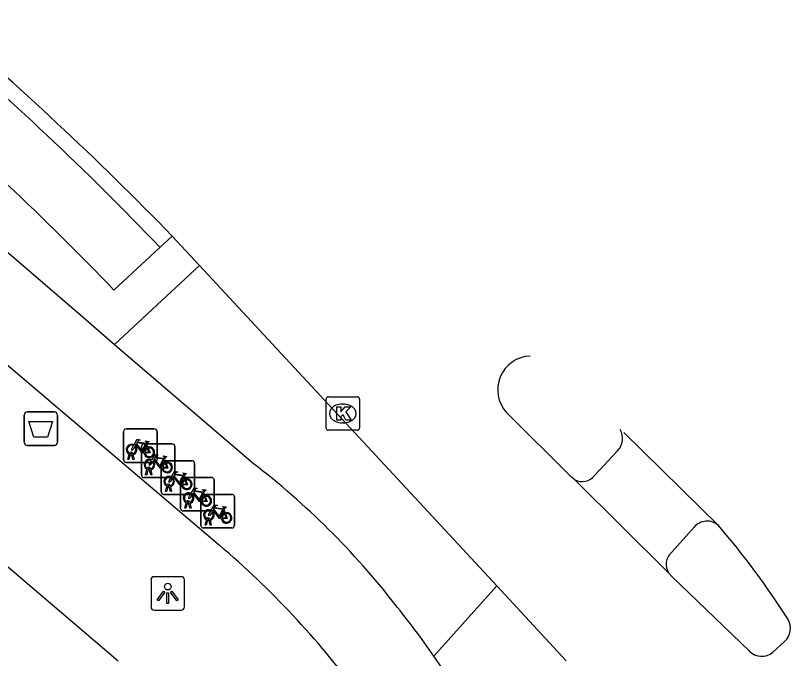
# Model space of a CAD drawing. Extents: x 162347 to 162868, y 381221 to 381813.
# Drawn here: x 162834.42 to 162857.52, y 381528.99 to 381548.16 of the extents above; entities that cross this region are included whole.
import ezdxf

# ---------------------------------------------------------------- set-up
doc = ezdxf.new("R2010")
doc.units = 0
for name, color, linetype in [('IMGEO_Afvalbak', 7, 'Continuous'), ('IMGEO_Berm_open', 7, 'Continuous'), ('IMGEO_Fietsenrek', 7, 'Continuous'), ('IMGEO_Fietspad_gesloten', 7, 'Continuous'), ('IMGEO_Kolk', 7, 'Continuous'), ('IMGEO_Lichtpunt', 7, 'Continuous'), ('IMGEO_Pand', 7, 'Continuous'), ('IMGEO_Parkeervlak_open', 7, 'Continuous'), ('IMGEO_Rijbaan_lokaal_gesloten', 7, 'Continuous'), ('IMGEO_Rijbaan_lokaal_open', 7, 'Continuous'), ('IMGEO_Voetpad_open', 7, 'Continuous')]:
    doc.layers.add(name, color=color, linetype=linetype)

msp = doc.modelspace()

# ---------------------------------------------------------------- linework, layer by layer
at = {"layer": 'IMGEO_Afvalbak'}
for p, q in [((162834.679, 381535.443), (162834.679, 381536.243)), ((162834.679, 381536.243), (162834.679, 381535.443)), ((162834.779, 381536.343), (162835.569, 381536.343)), ((162835.569, 381536.343), (162834.779, 381536.343)), ((162835.669, 381536.243), (162835.669, 381535.443)), ((162835.669, 381535.443), (162835.669, 381536.243)), ((162835.569, 381535.343), (162834.779, 381535.343)), ((162834.779, 381535.343), (162835.569, 381535.343))]:
    msp.add_line(p, q, dxfattribs=at)
msp.add_lwpolyline([(162834.822, 381536.057), (162835.526, 381536.057), (162835.377, 381535.587), (162834.971, 381535.587), (162834.822, 381536.057)], dxfattribs=at)
for centre, start, end in [((162834.779, 381536.243), 90, 180), ((162834.779, 381536.243), 90, 180), ((162835.569, 381536.243), 0, 90), ((162835.569, 381536.243), 360, 90), ((162834.779, 381535.443), 180, 270), ((162834.779, 381535.443), 180, 270), ((162835.569, 381535.443), 270, 0), ((162835.569, 381535.443), 270, 0)]:
    msp.add_arc(centre, 0.1, start, end, dxfattribs=at)
at = {"layer": 'IMGEO_Berm_open'}
msp.add_lwpolyline([(162837.376, 381538.357), (162839.907, 381540.707)], dxfattribs=at)
at = {"layer": 'IMGEO_Fietsenrek'}
for p, q in [((162837.641, 381534.913), (162837.641, 381535.754)), ((162837.641, 381535.754), (162837.641, 381534.913)), ((162837.716, 381535.838), (162838.557, 381535.838)), ((162838.557, 381535.838), (162837.716, 381535.838)), ((162838.641, 381535.763), (162838.641, 381534.922)), ((162838.641, 381534.922), (162838.641, 381535.763)), ((162838.173, 381534.464), (162838.173, 381535.305)), ((162838.173, 381535.305), (162838.173, 381534.464)), ((162838.248, 381535.389), (162839.089, 381535.389)), ((162839.089, 381535.389), (162838.248, 381535.389)), ((162838.328, 381535.387), (162838.364, 381535.292)), ((162839.173, 381535.314), (162839.173, 381534.473)), ((162839.173, 381534.473), (162839.173, 381535.314)), ((162837.768, 381534.922), (162837.807, 381535.082)), ((162837.837, 381535.07), (162837.802, 381534.922)), ((162837.879, 381535.094), (162837.878, 381535.098)), ((162837.92, 381534.922), (162837.886, 381535.064)), ((162837.91, 381535.105), (162837.911, 381535.098)), ((162837.918, 381535.068), (162837.953, 381534.922)), ((162838.566, 381534.838), (162837.725, 381534.838)), ((162837.725, 381534.838), (162838.566, 381534.838)), ((162837.802, 381534.922), (162837.768, 381534.922)), ((162837.953, 381534.922), (162837.92, 381534.922)), ((162838.76, 381533.96), (162838.76, 381534.801)), ((162838.76, 381534.801), (162838.76, 381533.96)), ((162838.835, 381534.885), (162839.676, 381534.885)), ((162839.676, 381534.885), (162838.835, 381534.885)), ((162838.86, 381534.938), (162838.896, 381534.843)), ((162839.76, 381534.81), (162839.76, 381533.969)), ((162839.76, 381533.969), (162839.76, 381534.81)), ((162838.3, 381534.473), (162838.339, 381534.633)), ((162838.369, 381534.621), (162838.334, 381534.473)), ((162838.411, 381534.645), (162838.41, 381534.649)), ((162838.452, 381534.473), (162838.418, 381534.615)), ((162838.442, 381534.656), (162838.443, 381534.649)), ((162838.45, 381534.619), (162838.485, 381534.473)), ((162839.098, 381534.389), (162838.257, 381534.389)), ((162838.257, 381534.389), (162839.098, 381534.389)), ((162838.334, 381534.473), (162838.3, 381534.473)), ((162838.485, 381534.473), (162838.452, 381534.473)), ((162839.341, 381533.466), (162839.341, 381534.307)), ((162839.341, 381534.307), (162839.341, 381533.466)), ((162839.416, 381534.391), (162840.257, 381534.391)), ((162840.257, 381534.391), (162839.416, 381534.391)), ((162839.447, 381534.434), (162839.483, 381534.339)), ((162840.341, 381534.316), (162840.341, 381533.475)), ((162840.341, 381533.475), (162840.341, 381534.316)), ((162838.887, 381533.969), (162838.926, 381534.129)), ((162838.956, 381534.117), (162838.921, 381533.969)), ((162838.998, 381534.141), (162838.997, 381534.145)), ((162839.039, 381533.969), (162839.005, 381534.111)), ((162839.029, 381534.152), (162839.03, 381534.145)), ((162839.037, 381534.115), (162839.072, 381533.969)), ((162839.685, 381533.885), (162838.844, 381533.885)), ((162838.844, 381533.885), (162839.685, 381533.885)), ((162838.921, 381533.969), (162838.887, 381533.969)), ((162839.072, 381533.969), (162839.039, 381533.969)), ((162840.019, 381533.885), (162840.86, 381533.885)), ((162840.86, 381533.885), (162840.019, 381533.885)), ((162840.028, 381533.94), (162840.064, 381533.845)), ((162839.468, 381533.475), (162839.507, 381533.635)), ((162839.537, 381533.623), (162839.502, 381533.475)), ((162839.579, 381533.647), (162839.578, 381533.651)), ((162839.62, 381533.475), (162839.586, 381533.617)), ((162839.61, 381533.658), (162839.611, 381533.651)), ((162839.618, 381533.621), (162839.653, 381533.475)), ((162839.944, 381532.96), (162839.944, 381533.801)), ((162839.944, 381533.801), (162839.944, 381532.96)), ((162840.944, 381533.81), (162840.944, 381532.969)), ((162840.944, 381532.969), (162840.944, 381533.81)), ((162840.266, 381533.391), (162839.425, 381533.391)), ((162839.425, 381533.391), (162840.266, 381533.391)), ((162839.502, 381533.475), (162839.468, 381533.475)), ((162839.653, 381533.475), (162839.62, 381533.475)), ((162840.631, 381533.434), (162840.667, 381533.339)), ((162840.071, 381532.969), (162840.11, 381533.129)), ((162840.182, 381533.141), (162840.181, 381533.145)), ((162840.213, 381533.152), (162840.214, 381533.145)), ((162840.105, 381532.969), (162840.071, 381532.969)), ((162840.14, 381533.117), (162840.105, 381532.969)), ((162840.223, 381532.969), (162840.189, 381533.111)), ((162840.221, 381533.115), (162840.256, 381532.969)), ((162840.256, 381532.969), (162840.223, 381532.969)), ((162840.869, 381532.885), (162840.028, 381532.885)), ((162840.028, 381532.885), (162840.869, 381532.885))]:
    msp.add_line(p, q, dxfattribs=at)
for points in [[(162837.954, 381535.364), (162838.049, 381535.528), (162838.135, 381535.514), (162838.137, 381535.505), (162838.081, 381535.494), (162838.054, 381535.449), (162838.31, 381535.408)], [(162838.31, 381535.408), (162838.335, 381535.457), (162838.329, 381535.461), (162838.306, 381535.465), (162838.294, 381535.472), (162838.293, 381535.475), (162838.295, 381535.48), (162838.39, 381535.465), (162838.392, 381535.455), (162838.382, 381535.442), (162838.37, 381535.436), (162838.356, 381535.442), (162838.328, 381535.387)], [(162837.975, 381535.312), (162837.923, 381535.222), (162837.883, 381535.197), (162837.884, 381535.244), (162837.939, 381535.338)], [(162838.25, 381535.12), (162838.2, 381535.12), (162838.009, 381535.371), (162837.99, 381535.339)], [(162838.297, 381535.383), (162838.04, 381535.424), (162838.023, 381535.395), (162838.19, 381535.175), (162838.297, 381535.383)], [(162838.345, 381535.285), (162838.315, 381535.362), (162838.206, 381535.144), (162838.249, 381535.144)], [(162838.279, 381535.144), (162838.399, 381535.143), (162838.355, 381535.257)], [(162838.375, 381535.264), (162838.43, 381535.119), (162838.28, 381535.119)], [(162838.486, 381534.915), (162838.581, 381535.079), (162838.667, 381535.065), (162838.669, 381535.056), (162838.613, 381535.045), (162838.586, 381535), (162838.842, 381534.959)], [(162838.829, 381534.934), (162838.572, 381534.975), (162838.555, 381534.946), (162838.722, 381534.726), (162838.829, 381534.934)], [(162838.842, 381534.959), (162838.867, 381535.008), (162838.861, 381535.012), (162838.838, 381535.016), (162838.826, 381535.023), (162838.825, 381535.026), (162838.827, 381535.031), (162838.922, 381535.016), (162838.924, 381535.006), (162838.914, 381534.993), (162838.902, 381534.987), (162838.888, 381534.993), (162838.86, 381534.938)], [(162838.507, 381534.863), (162838.455, 381534.773), (162838.415, 381534.748), (162838.416, 381534.795), (162838.471, 381534.889)], [(162838.782, 381534.671), (162838.732, 381534.671), (162838.541, 381534.922), (162838.522, 381534.89)], [(162838.877, 381534.836), (162838.847, 381534.913), (162838.738, 381534.695), (162838.781, 381534.695)], [(162838.811, 381534.695), (162838.931, 381534.694), (162838.887, 381534.808)], [(162838.907, 381534.815), (162838.962, 381534.67), (162838.812, 381534.67)], [(162839.073, 381534.411), (162839.168, 381534.575), (162839.254, 381534.561), (162839.256, 381534.552), (162839.2, 381534.541), (162839.173, 381534.496), (162839.429, 381534.455)], [(162839.429, 381534.455), (162839.454, 381534.504), (162839.448, 381534.508), (162839.425, 381534.512), (162839.413, 381534.519), (162839.412, 381534.522), (162839.414, 381534.527), (162839.509, 381534.512), (162839.511, 381534.502), (162839.501, 381534.489), (162839.489, 381534.483), (162839.475, 381534.489), (162839.447, 381534.434)], [(162839.094, 381534.359), (162839.042, 381534.269), (162839.002, 381534.244), (162839.003, 381534.291), (162839.058, 381534.385)], [(162839.369, 381534.167), (162839.319, 381534.167), (162839.128, 381534.418), (162839.109, 381534.386)], [(162839.416, 381534.43), (162839.159, 381534.471), (162839.142, 381534.442), (162839.309, 381534.222), (162839.416, 381534.43)], [(162839.464, 381534.332), (162839.434, 381534.409), (162839.325, 381534.191), (162839.368, 381534.191)], [(162839.398, 381534.191), (162839.518, 381534.19), (162839.474, 381534.304)], [(162839.494, 381534.311), (162839.549, 381534.166), (162839.399, 381534.166)], [(162839.654, 381533.917), (162839.749, 381534.081), (162839.835, 381534.067), (162839.837, 381534.058), (162839.781, 381534.047), (162839.754, 381534.002), (162840.01, 381533.961)], [(162839.675, 381533.865), (162839.623, 381533.775), (162839.583, 381533.75), (162839.584, 381533.797), (162839.639, 381533.891)], [(162839.95, 381533.673), (162839.9, 381533.673), (162839.709, 381533.924), (162839.69, 381533.892)], [(162839.997, 381533.936), (162839.74, 381533.977), (162839.723, 381533.948), (162839.89, 381533.728), (162839.997, 381533.936)], [(162840.045, 381533.838), (162840.015, 381533.915), (162839.906, 381533.697), (162839.949, 381533.697)], [(162840.075, 381533.817), (162840.13, 381533.672), (162839.98, 381533.672)], [(162840.01, 381533.961), (162840.035, 381534.01), (162840.029, 381534.014), (162840.006, 381534.018), (162839.994, 381534.025), (162839.993, 381534.028), (162839.995, 381534.033), (162840.09, 381534.018), (162840.092, 381534.008), (162840.082, 381533.995), (162840.07, 381533.989), (162840.056, 381533.995), (162840.028, 381533.94)], [(162839.979, 381533.697), (162840.099, 381533.696), (162840.055, 381533.81)], [(162840.278, 381533.359), (162840.226, 381533.269), (162840.186, 381533.244), (162840.187, 381533.291), (162840.242, 381533.385)], [(162840.257, 381533.411), (162840.352, 381533.575), (162840.438, 381533.561), (162840.44, 381533.552), (162840.384, 381533.541), (162840.357, 381533.496), (162840.613, 381533.455)], [(162840.553, 381533.167), (162840.503, 381533.167), (162840.312, 381533.418), (162840.293, 381533.386)], [(162840.6, 381533.43), (162840.343, 381533.471), (162840.326, 381533.442), (162840.493, 381533.222), (162840.6, 381533.43)], [(162840.648, 381533.332), (162840.618, 381533.409), (162840.509, 381533.191), (162840.552, 381533.191)], [(162840.613, 381533.455), (162840.638, 381533.504), (162840.632, 381533.508), (162840.609, 381533.512), (162840.597, 381533.519), (162840.596, 381533.522), (162840.598, 381533.527), (162840.693, 381533.512), (162840.695, 381533.502), (162840.685, 381533.489), (162840.673, 381533.483), (162840.659, 381533.489), (162840.631, 381533.434)], [(162840.582, 381533.191), (162840.702, 381533.19), (162840.658, 381533.304)], [(162840.678, 381533.311), (162840.733, 381533.166), (162840.583, 381533.166)]]:
    msp.add_lwpolyline(points, dxfattribs=at)
for centre, radius, start, end in [((162837.719, 381535.76), 0.0779, 92.4484, 184.2845), ((162837.719, 381535.76), 0.0779, 92.4484, 184.2845), ((162838.563, 381535.76), 0.0779, 2.4484, 94.2845), ((162838.563, 381535.76), 0.0779, 2.4484, 94.2845), ((162837.881, 381535.223), 0.159, 62.6766, 242.1369), ((162837.881, 381535.223), 0.129, 63.3192, 238.903), ((162837.881, 381535.223), 0.129, 283.6043, 43.4302), ((162837.881, 381535.223), 0.159, 283.5766, 46.6042), ((162838.251, 381535.311), 0.0779, 92.4484, 184.2845), ((162838.251, 381535.311), 0.0779, 92.4484, 184.2845), ((162838.408, 381535.139), 0.159, 113.3408, 178.3217), ((162838.408, 381535.139), 0.159, 187.0065, 105.7708), ((162838.408, 381535.139), 0.129, 113.923, 177.9556), ((162838.408, 381535.139), 0.129, 188.6715, 104.5883), ((162839.095, 381535.311), 0.0779, 2.4484, 94.2845), ((162839.095, 381535.311), 0.0779, 2.4484, 94.2845), ((162837.861, 381535.094), 0.0499, 12.8025, 158.6934), ((162837.881, 381535.223), 0.159, 253.9967, 271.7867), ((162837.861, 381535.094), 0.0174, 12.8025, 163.4502), ((162837.881, 381535.223), 0.129, 253.415, 269.0204), ((162837.719, 381534.916), 0.0779, 182.4484, 274.2845), ((162837.719, 381534.916), 0.0779, 182.4484, 274.2845), ((162838.413, 381534.774), 0.159, 62.6766, 242.1369), ((162838.413, 381534.774), 0.129, 63.3192, 238.903), ((162838.413, 381534.774), 0.129, 283.6043, 43.4302), ((162838.413, 381534.774), 0.159, 283.5766, 46.6042), ((162838.563, 381534.916), 0.0779, 272.4484, 4.2845), ((162838.563, 381534.916), 0.0779, 272.4484, 4.2845), ((162838.838, 381534.807), 0.0779, 92.4484, 184.2845), ((162838.838, 381534.807), 0.0779, 92.4484, 184.2845), ((162838.94, 381534.69), 0.159, 113.3408, 178.3217), ((162838.94, 381534.69), 0.159, 187.0065, 105.7708), ((162838.94, 381534.69), 0.129, 113.923, 177.9556), ((162838.94, 381534.69), 0.129, 188.6715, 104.5883), ((162839.682, 381534.807), 0.0779, 2.4484, 94.2845), ((162839.682, 381534.807), 0.0779, 2.4484, 94.2845), ((162838.393, 381534.645), 0.0499, 12.8025, 158.6934), ((162838.413, 381534.774), 0.159, 253.9967, 271.7867), ((162838.393, 381534.645), 0.0174, 12.8025, 163.4502), ((162838.413, 381534.774), 0.129, 253.415, 269.0204), ((162838.251, 381534.467), 0.0779, 182.4484, 274.2845), ((162838.251, 381534.467), 0.0779, 182.4484, 274.2845), ((162839, 381534.27), 0.159, 62.6766, 242.1369), ((162839, 381534.27), 0.129, 63.3192, 238.903), ((162839, 381534.27), 0.129, 283.6043, 43.4302), ((162839, 381534.27), 0.159, 283.5766, 46.6042), ((162839.095, 381534.467), 0.0779, 272.4484, 4.2845), ((162839.095, 381534.467), 0.0779, 272.4484, 4.2845), ((162839.419, 381534.313), 0.0779, 92.4484, 184.2845), ((162839.419, 381534.313), 0.0779, 92.4484, 184.2845), ((162839.527, 381534.186), 0.159, 113.3408, 178.3217), ((162839.527, 381534.186), 0.159, 187.0065, 105.7708), ((162839.527, 381534.186), 0.129, 113.923, 177.9556), ((162839.527, 381534.186), 0.129, 188.6715, 104.5883), ((162840.263, 381534.313), 0.0779, 2.4484, 94.2845), ((162840.263, 381534.313), 0.0779, 2.4484, 94.2845), ((162838.98, 381534.141), 0.0499, 12.8025, 158.6934), ((162839, 381534.27), 0.159, 253.9967, 271.7867), ((162838.98, 381534.141), 0.0174, 12.8025, 163.4502), ((162839, 381534.27), 0.129, 253.415, 269.0204), ((162838.838, 381533.963), 0.0779, 182.4484, 274.2845), ((162838.838, 381533.963), 0.0779, 182.4484, 274.2845), ((162839.581, 381533.776), 0.159, 62.6766, 242.1369), ((162839.581, 381533.776), 0.129, 63.3192, 238.903), ((162839.581, 381533.776), 0.129, 283.6043, 43.4302), ((162839.581, 381533.776), 0.159, 283.5766, 46.6042), ((162839.682, 381533.963), 0.0779, 272.4484, 4.2845), ((162839.682, 381533.963), 0.0779, 272.4484, 4.2845), ((162840.022, 381533.807), 0.0779, 92.4484, 184.2845), ((162840.022, 381533.807), 0.0779, 92.4484, 184.2845), ((162840.108, 381533.692), 0.159, 113.3408, 178.3217), ((162840.108, 381533.692), 0.159, 187.0065, 105.7708), ((162840.108, 381533.692), 0.129, 188.6715, 104.5883), ((162840.866, 381533.807), 0.0779, 2.4484, 94.2845), ((162840.866, 381533.807), 0.0779, 2.4484, 94.2845), ((162839.561, 381533.647), 0.0499, 12.8025, 158.6934), ((162839.581, 381533.776), 0.159, 253.9967, 271.7867), ((162839.561, 381533.647), 0.0174, 12.8025, 163.4502), ((162839.581, 381533.776), 0.129, 253.415, 269.0204), ((162840.108, 381533.692), 0.129, 113.923, 177.9556), ((162839.419, 381533.469), 0.0779, 182.4484, 274.2845), ((162839.419, 381533.469), 0.0779, 182.4484, 274.2845), ((162840.184, 381533.27), 0.159, 62.6766, 242.1369), ((162840.184, 381533.27), 0.129, 63.3192, 238.903), ((162840.184, 381533.27), 0.129, 283.6043, 43.4302), ((162840.184, 381533.27), 0.159, 283.5766, 46.6042), ((162840.263, 381533.469), 0.0779, 272.4484, 4.2845), ((162840.263, 381533.469), 0.0779, 272.4484, 4.2845), ((162840.164, 381533.141), 0.0499, 12.8025, 158.6934), ((162840.164, 381533.141), 0.0174, 12.8025, 163.4502), ((162840.184, 381533.27), 0.129, 253.415, 269.0204), ((162840.711, 381533.186), 0.159, 113.3408, 178.3217), ((162840.711, 381533.186), 0.159, 187.0065, 105.7708), ((162840.711, 381533.186), 0.129, 113.923, 177.9556), ((162840.711, 381533.186), 0.129, 188.6715, 104.5883), ((162840.022, 381532.963), 0.0779, 182.4484, 274.2845), ((162840.022, 381532.963), 0.0779, 182.4484, 274.2845), ((162840.184, 381533.27), 0.159, 253.9967, 271.7867), ((162840.866, 381532.963), 0.0779, 272.4484, 4.2845), ((162840.866, 381532.963), 0.0779, 272.4484, 4.2845)]:
    msp.add_arc(centre, radius, start, end, dxfattribs=at)
at = {"layer": 'IMGEO_Fietspad_gesloten'}
for points in [[(162800.436, 381566.273), (162829.055, 381542.09), (162840.499, 381532.368)], [(162820.68, 381552.549), (162830.443, 381544.315), (162836.448, 381539.154), (162837.376, 381538.357)], [(162837.376, 381538.357), (162841.502, 381534.811)], [(162848.625, 381526.561), (162846.894, 381529.067)]]:
    msp.add_lwpolyline(points, dxfattribs=at)
for centre, radius, start, end in [((162827.147, 381516.12), 23.567, 37.9331, 52.4744), ((162823.312, 381512.134), 26.548, 36.6305, 49.6552), ((162825.071, 381513.86), 26.598, 34.8699, 39.0244)]:
    msp.add_arc(centre, radius, start, end, dxfattribs=at)
at = {"layer": 'IMGEO_Kolk'}
for p, q in [((162843.676, 381535.871), (162843.676, 381536.723)), ((162843.751, 381536.797), (162844.603, 381536.797)), ((162844.677, 381536.723), (162844.677, 381535.871)), ((162844.164, 381536.577), (162844.189, 381536.577)), ((162844.187, 381536.017), (162844.162, 381536.017)), ((162844.603, 381535.797), (162843.751, 381535.797))]:
    msp.add_line(p, q, dxfattribs=at)
for points in [[(162843.676, 381535.871), (162843.676, 381536.723)], [(162843.751, 381536.797), (162844.603, 381536.797)], [(162844.677, 381536.723), (162844.677, 381535.871)], [(162843.997, 381536.497), (162844.12, 381536.497), (162844.12, 381536.346), (162844.25, 381536.497), (162844.414, 381536.497), (162844.268, 381536.346), (162844.421, 381536.097), (162844.269, 381536.097), (162844.184, 381536.261), (162844.12, 381536.194), (162844.12, 381536.097), (162843.997, 381536.097), (162843.997, 381536.497)], [(162844.603, 381535.797), (162843.751, 381535.797)]]:
    msp.add_lwpolyline(points, dxfattribs=at)
for centre, start, end in [((162843.753, 381536.721), 91.552, 178.448), ((162843.753, 381536.721), 91.552, 178.448), ((162844.601, 381536.721), 1.552, 88.448), ((162844.601, 381536.721), 1.552, 88.448), ((162843.753, 381535.873), 181.552, 268.448), ((162843.753, 381535.873), 181.552, 268.448), ((162844.601, 381535.873), 271.552, 358.448), ((162844.601, 381535.873), 271.552, 358.448)]:
    msp.add_arc(centre, 0.0765, start, end, dxfattribs=at)
for centre, major_axis, ratio, start_param, end_param in [((162844.163, 381536.297), (-0.387, 0.002), 0.722429, 4.712389, 7.853982), ((162844.188, 381536.297), (-0.39, 0.002), 0.717154, 1.570796, 4.712389)]:
    msp.add_ellipse(centre, major_axis=major_axis, ratio=ratio, start_param=start_param, end_param=end_param, dxfattribs=at)
at = {"layer": 'IMGEO_Lichtpunt'}
for p, q in [((162838.459, 381531.337), (162838.459, 381530.53)), ((162838.459, 381531.337), (162838.459, 381530.53)), ((162839.361, 381531.432), (162838.553, 381531.432)), ((162839.361, 381531.432), (162838.553, 381531.432)), ((162839.455, 381530.53), (162839.455, 381531.337)), ((162839.455, 381530.53), (162839.455, 381531.337)), ((162838.553, 381530.436), (162839.361, 381530.436)), ((162838.553, 381530.436), (162839.361, 381530.436))]:
    msp.add_line(p, q, dxfattribs=at)
for points in [[(162838.833, 381531.001), (162838.872, 381530.973), (162838.684, 381530.711), (162838.646, 381530.738), (162838.833, 381531.001)], [(162838.935, 381530.953), (162838.982, 381530.953), (162838.982, 381530.631), (162838.935, 381530.631), (162838.935, 381530.953)], [(162839.045, 381530.973), (162839.083, 381531), (162839.27, 381530.738), (162839.231, 381530.71), (162839.045, 381530.973)]]:
    msp.add_lwpolyline(points, dxfattribs=at)
msp.add_circle((162838.958, 381531.135), 0.0994, dxfattribs=at)
for centre, start, end in [((162838.553, 381531.337), 90, 180), ((162838.553, 381531.337), 90, 180), ((162839.361, 381531.337), 0, 90), ((162839.361, 381531.337), 0, 90), ((162838.553, 381530.53), 180, 270), ((162838.553, 381530.53), 180, 270), ((162839.361, 381530.53), 270, 0), ((162839.361, 381530.53), 270, 360)]:
    msp.add_arc(centre, 0.0946, start, end, dxfattribs=at)
at = {"layer": 'IMGEO_Pand'}
msp.add_lwpolyline([(162837.476, 381528.911), (162833.01, 381532.723)], dxfattribs=at)
at = {"layer": 'IMGEO_Parkeervlak_open'}
msp.add_lwpolyline([(162838.728, 381541.25), (162837.356, 381539.976)], dxfattribs=at)
msp.add_arc((162766.918, 381472.046), 97.857, 43.96164, 49.20607, dxfattribs=at)
at = {"layer": 'IMGEO_Rijbaan_lokaal_gesloten'}
for points in [[(162839.091, 381541.586), (162839.907, 381540.707)], [(162839.907, 381540.707), (162848.769, 381531.157)], [(162851.094, 381534.322), (162850.989, 381534.396), (162849.052, 381536.325)], [(162852.552, 381535.73), (162855.376, 381532.955)], [(162853.894, 381531.535), (162851.094, 381534.322)], [(162856.294, 381529.216), (162853.972, 381531.447), (162853.894, 381531.535)], [(162848.769, 381531.157), (162850.837, 381528.928)], [(162857.341, 381529.501), (162856.992, 381529.178)]]:
    msp.add_lwpolyline(points, dxfattribs=at)
for centre, radius, start, end in [((162767.649, 381472.164), 99.616, 44.17826, 49.69885), ((162849.801, 381537.001), 1.009, 92.3207, 222.0642), ((162837.398, 381517.491), 23.714, 32.3243, 40.701), ((162857.007, 381529.891), 0.513, 310.5646, 33.1274), ((162856.663, 381529.57), 0.512, 223.7853, 309.9823)]:
    msp.add_arc(centre, radius, start, end, dxfattribs=at)
at = {"layer": 'IMGEO_Rijbaan_lokaal_open'}
msp.add_lwpolyline([(162839.091, 381541.586), (162838.728, 381541.25)], dxfattribs=at)
msp.add_arc((162772.482, 381477.814), 91.72, 43.75846, 49.69072, dxfattribs=at)
at = {"layer": 'IMGEO_Voetpad_open'}
for points in [[(162852.368, 381535.183), (162851.68, 381534.446)], [(162853.981, 381532.16), (162854.647, 381532.905)], [(162846.894, 381529.067), (162848.769, 381531.157)]]:
    msp.add_lwpolyline(points, dxfattribs=at)
for centre, radius, start, end in [((162851.996, 381535.548), 0.521, 315.5626, 31.7706), ((162851.312, 381534.74), 0.472, 242.5195, 321.3761), ((162855.036, 381532.58), 0.507, 47.7751, 140.0721), ((162854.284, 381531.799), 0.471, 130.0623, 214.0884)]:
    msp.add_arc(centre, radius, start, end, dxfattribs=at)

doc.saveas('drawing.dxf')
